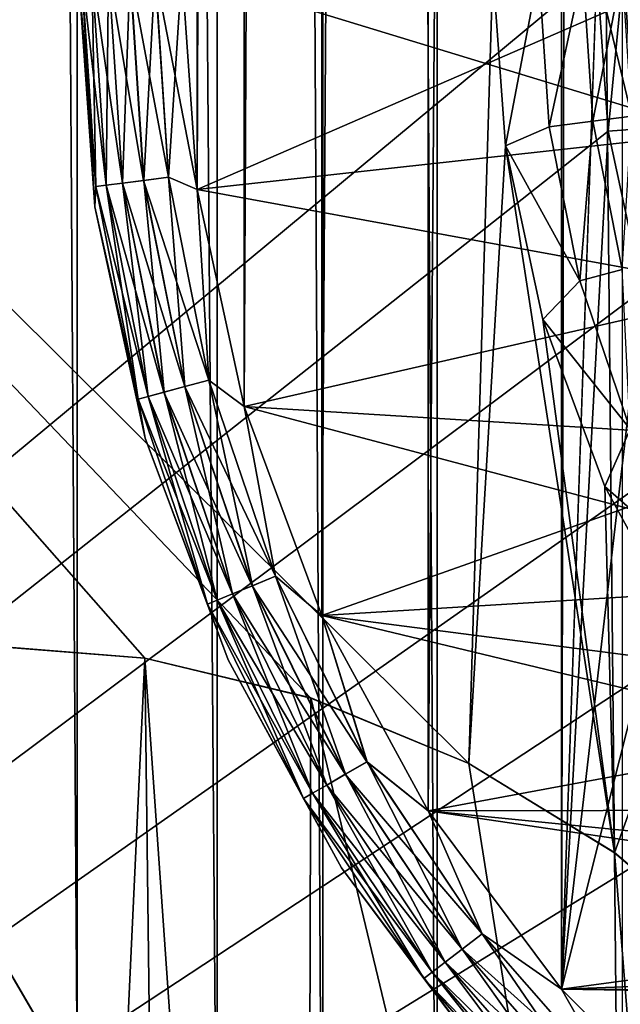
# Model space of a CAD drawing. Header units: metres. Extents: x -205 to 205, y -104 to 104.
# Tile 601 of 656: x -45.78 to -42.89, y -42.44 to -37.7. Entities that reach past the tile are written whole.
import ezdxf

# ---------------------------------------------------------------- set-up
doc = ezdxf.new("R2010")
doc.units = ezdxf.units.M
doc.layers.add('solid_01_2-CONSUMER_EHM_BOX_SW0001', color=7, linetype='CONTINUOUS')

msp = doc.modelspace()

# ---------------------------------------------------------------- linework, layer by layer
at = {"layer": 'solid_01_2-CONSUMER_EHM_BOX_SW0001'}
for points in [[(-200.010849, -74.958488), (-200.010773, 75.041512), (-0.010778, 75.04142)], [(-0.010849, -74.95858), (-200.010849, -74.958488), (-0.010778, 75.04142)], [(-42.877831, -45.470287, 63.099998), (-43.761448, 44.859444, 63.099998), (-42.869671, 45.533699, 63.099998)], [(-43.769485, -44.795872, 63.099998), (-44.312798, 44.35014, 63.099998), (-43.761448, 44.859444, 63.099998)], [(-42.877831, -45.470287, 63.099998), (-43.769485, -44.795872, 63.099998), (-43.761448, 44.859444, 63.099998)], [(-44.320744, -44.286469, 63.099998), (-44.822224, 43.798897, 63.099998), (-44.312798, 44.35014, 63.099998)], [(-43.769485, -44.795872, 63.099998), (-44.320744, -44.286469, 63.099998), (-44.312798, 44.35014, 63.099998)], [(-44.83007, -43.735138, 63.099998), (-45.49667, 42.907265, 63.099998), (-44.822224, 43.798897, 63.099998)], [(-44.320744, -44.286469, 63.099998), (-44.83007, -43.735138, 63.099998), (-44.822224, 43.798897, 63.099998)], [(-45.504356, -42.843384, 63.099998), (-46.061474, 41.943027, 63.099998), (-45.49667, 42.907265, 63.099998)], [(-44.83007, -43.735138, 63.099998), (-45.504356, -42.843384, 63.099998), (-45.49667, 42.907265, 63.099998)], [(-43.811649, -41.509972, 46), (-43.811607, 41.592854, 46), (-43.169292, 42.451569, 46)], [(-43.169331, -42.36869, 46), (-43.811649, -41.509972, 46), (-43.169292, 42.451569, 46)], [(-43.000031, 37.541439, 46), (-43.169331, -42.36869, 46), (-43.169292, 42.451569, 46)], [(-45.504356, -42.843384, 63.099998), (-46.068989, -41.879044, 63.099998), (-46.061474, 41.943027, 63.099998)], [(-44.325085, -40.568085, 46), (-44.325047, 40.650963, 46), (-43.811607, 41.592854, 46)], [(-43.811649, -41.509972, 46), (-44.325085, -40.568085, 46), (-43.811607, 41.592854, 46)], [(-44.699341, -39.561024, 46), (-44.699303, 39.643906, 46), (-44.325047, 40.650963, 46)], [(-44.325085, -40.568085, 46), (-44.699341, -39.561024, 46), (-44.325047, 40.650963, 46)], [(-44.925285, -38.514988, 46), (-44.925247, 38.59787, 46), (-44.699303, 39.643906, 46)], [(-44.699341, -39.561024, 46), (-44.925285, -38.514988, 46), (-44.699303, 39.643906, 46)], [(-44.925285, -38.514988, 46), (-45.000065, -37.458561, 46), (-44.925247, 38.59787, 46)], [(-43.000031, 37.541439, 46), (-43.000065, -37.458561, 46), (-43.169331, -42.36869, 46)], [(-43.000065, -37.458561, 75), (-63.601807, -24.424149, 75), (-63.60397, -54.56757, 75)], [(-43.616688, -41.280739, 13.5), (-43.500065, -37.458561, 13.5), (-52.535599, -32.412258, 13.5)], [(-44.378178, -40.966618, 13.5), (-43.616688, -41.280739, 13.5), (-52.535599, -32.412258, 13.5)], [(-45.178871, -40.773182, 13.5), (-44.378178, -40.966618, 13.5), (-52.535599, -32.412258, 13.5)], [(-46.000145, -40.709747, 13.5), (-45.178871, -40.773182, 13.5), (-52.535599, -32.412258, 13.5)], [(-42.945229, -38.233303, 75), (-43.000065, -37.458561, 75), (-63.60397, -54.56757, 75)], [(-45.483028, -37.458561, 47.62941), (-45.500065, -37.458561, 47.5), (-45.41864, -38.597076, 47.5)], [(-45.41864, -38.597076, 46.5), (-45.41864, -38.597076, 47.5), (-45.500065, -37.458561, 47.5)], [(-45.500065, -37.458561, 46.5), (-45.41864, -38.597076, 46.5), (-45.500065, -37.458561, 47.5)], [(-45.414867, -38.500561, 46.371098), (-45.41864, -38.597076, 46.5), (-45.500065, -37.458561, 46.5)], [(-45.414867, -38.500561, 46.371098), (-45.500065, -37.458561, 46.5), (-45.483166, -37.458561, 46.371098)], [(-45.500065, -37.458561, 55.5), (-45.483166, -37.458561, 55.371098), (-45.414867, -38.500561, 55.371098)], [(-45.41864, -38.597076, 55.5), (-45.500065, -37.458561, 55.5), (-45.414867, -38.500561, 55.371098)], [(-45.500065, -37.458561, 56.5), (-45.500065, -37.458561, 55.5), (-45.41864, -38.597076, 55.5)], [(-45.41864, -38.597076, 56.5), (-45.500065, -37.458561, 56.5), (-45.41864, -38.597076, 55.5)], [(-45.41864, -38.597076, 56.5), (-45.483028, -37.458561, 56.62941), (-45.500065, -37.458561, 56.5)], [(-45.483166, -37.458561, 46.371098), (-45.433277, -37.458561, 46.25034), (-45.365406, -38.494049, 46.25034)], [(-45.414867, -38.500561, 46.371098), (-45.483166, -37.458561, 46.371098), (-45.365406, -38.494049, 46.25034)], [(-45.483166, -37.458561, 55.371098), (-45.433277, -37.458561, 55.25034), (-45.365406, -38.494049, 55.25034)], [(-45.414867, -38.500561, 55.371098), (-45.483166, -37.458561, 55.371098), (-45.365406, -38.494049, 55.25034)], [(-45.414734, -38.500546, 47.62941), (-45.483028, -37.458561, 47.62941), (-45.41864, -38.597076, 47.5)], [(-45.433014, -37.458561, 47.750114), (-45.483028, -37.458561, 47.62941), (-45.414734, -38.500546, 47.62941)], [(-45.414734, -38.500546, 56.62941), (-45.433014, -37.458561, 56.750114), (-45.483028, -37.458561, 56.62941)], [(-45.414734, -38.500546, 56.62941), (-45.483028, -37.458561, 56.62941), (-45.41864, -38.597076, 56.5)], [(-45.433277, -37.458561, 46.25034), (-45.353806, -37.458561, 46.146633), (-45.286617, -38.483677, 46.146633)], [(-45.365406, -38.494049, 46.25034), (-45.433277, -37.458561, 46.25034), (-45.286617, -38.483677, 46.146633)], [(-45.433277, -37.458561, 55.25034), (-45.353806, -37.458561, 55.146633), (-45.286617, -38.483677, 55.146633)], [(-45.365406, -38.494049, 55.25034), (-45.433277, -37.458561, 55.25034), (-45.286617, -38.483677, 55.146633)], [(-45.365147, -38.494019, 47.750114), (-45.433014, -37.458561, 47.750114), (-45.414734, -38.500546, 47.62941)], [(-45.353436, -37.458561, 47.853737), (-45.433014, -37.458561, 47.750114), (-45.365147, -38.494019, 47.750114)], [(-45.365147, -38.494019, 56.750114), (-45.353436, -37.458561, 56.853737), (-45.433014, -37.458561, 56.750114)], [(-45.365147, -38.494019, 56.750114), (-45.433014, -37.458561, 56.750114), (-45.414734, -38.500546, 56.62941)], [(-45.286247, -38.483631, 47.853737), (-45.353436, -37.458561, 47.853737), (-45.365147, -38.494019, 47.750114)], [(-45.286247, -38.483631, 56.853737), (-45.353436, -37.458561, 56.853737), (-45.365147, -38.494019, 56.750114)], [(-45.353806, -37.458561, 46.146633), (-45.250179, -37.458561, 46.067051), (-45.183876, -38.470154, 46.067051)], [(-45.286617, -38.483677, 46.146633), (-45.353806, -37.458561, 46.146633), (-45.183876, -38.470154, 46.067051)], [(-45.353806, -37.458561, 55.146633), (-45.250179, -37.458561, 55.067051), (-45.183876, -38.470154, 55.067051)], [(-45.286617, -38.483677, 55.146633), (-45.353806, -37.458561, 55.146633), (-45.183876, -38.470154, 55.067051)], [(-45.249725, -37.458561, 47.933208), (-45.353436, -37.458561, 47.853737), (-45.286247, -38.483631, 47.853737)], [(-45.286247, -38.483631, 56.853737), (-45.249725, -37.458561, 56.933208), (-45.353436, -37.458561, 56.853737)], [(-45.183426, -38.470093, 47.933208), (-45.249725, -37.458561, 47.933208), (-45.286247, -38.483631, 47.853737)], [(-45.183426, -38.470093, 56.933208), (-45.249725, -37.458561, 56.933208), (-45.286247, -38.483631, 56.853737)], [(-45.250179, -37.458561, 46.067051), (-45.129475, -37.458561, 46.017036), (-45.064205, -38.454395, 46.017036)], [(-45.183876, -38.470154, 46.067051), (-45.250179, -37.458561, 46.067051), (-45.064205, -38.454395, 46.017036)], [(-45.250179, -37.458561, 55.067051), (-45.129475, -37.458561, 55.017036), (-45.064205, -38.454395, 55.017036)], [(-45.183876, -38.470154, 55.067051), (-45.250179, -37.458561, 55.067051), (-45.064205, -38.454395, 55.017036)], [(-45.128971, -37.458561, 47.983097), (-45.249725, -37.458561, 47.933208), (-45.183426, -38.470093, 47.933208)], [(-45.183426, -38.470093, 56.933208), (-45.128971, -37.458561, 56.983097), (-45.249725, -37.458561, 56.933208)], [(-45.063705, -38.45433, 47.983097), (-45.128971, -37.458561, 47.983097), (-45.183426, -38.470093, 47.933208)], [(-45.063705, -38.45433, 56.983097), (-45.128971, -37.458561, 56.983097), (-45.183426, -38.470093, 56.933208)], [(-45.129475, -37.458561, 55.017036), (-45.000065, -37.458561, 55), (-44.925285, -38.514988, 55)], [(-45.064205, -38.454395, 55.017036), (-45.129475, -37.458561, 55.017036), (-44.925285, -38.514988, 55)], [(-45.129475, -37.458561, 46.017036), (-45.000065, -37.458561, 46), (-44.925285, -38.514988, 46)], [(-45.064205, -38.454395, 46.017036), (-45.129475, -37.458561, 46.017036), (-44.925285, -38.514988, 46)], [(-45.063705, -38.45433, 47.983097), (-45.000065, -37.458561, 48), (-45.128971, -37.458561, 47.983097)], [(-45.063705, -38.45433, 56.983097), (-45.000065, -37.458561, 57), (-45.128971, -37.458561, 56.983097)], [(-45.063705, -38.45433, 47.983097), (-44.925285, -38.514988, 48), (-45.000065, -37.458561, 48)], [(-45.063705, -38.45433, 56.983097), (-44.925285, -38.514988, 57), (-45.000065, -37.458561, 57)], [(-45.000065, -37.458561, 48), (-44.925285, -38.514988, 48), (-42.500065, -37.458561, 48)], [(-42.500065, -37.458561, 57), (-45.000065, -37.458561, 57), (-44.925285, -38.514988, 57)], [(-42.438484, -38.240883, 55), (-44.925285, -38.514988, 55), (-45.000065, -37.458561, 55)], [(-42.500065, -37.458561, 55), (-42.438484, -38.240883, 55), (-45.000065, -37.458561, 55)], [(-44.925285, -38.514988, 48), (-42.438484, -38.240883, 48), (-42.500065, -37.458561, 48)], [(-42.438484, -38.240883, 57), (-42.500065, -37.458561, 57), (-44.925285, -38.514988, 57)], [(-43.616688, -41.280739, 13.5), (-43.440243, -38.303734, 13.5), (-43.500065, -37.458561, 13.5)], [(-43.278641, -37.458561, 13.524823), (-43.500065, -37.458561, 13.5), (-43.440243, -38.303734, 13.5)], [(-43.229202, -38.212814, 13.524823), (-43.278641, -37.458561, 13.524823), (-43.440243, -38.303734, 13.5)], [(-43.229202, -38.212814, 13.524823), (-43.06699, -37.458561, 13.598642), (-43.278641, -37.458561, 13.524823)], [(-43.019367, -38.185188, 13.598642), (-43.06699, -37.458561, 13.598642), (-43.229202, -38.212814, 13.524823)], [(-43.000065, -37.458561, 46), (-42.945229, -38.233303, 46), (-43.169331, -42.36869, 46)], [(-43.019367, -38.185188, 13.598642), (-42.877102, -37.458561, 13.717749), (-43.06699, -37.458561, 13.598642)], [(-42.8311, -38.160404, 13.717749), (-42.877102, -37.458561, 13.717749), (-43.019367, -38.185188, 13.598642)], [(-42.815994, -38.222874, 45.982964), (-42.945229, -38.233303, 46), (-43.000065, -37.458561, 46)], [(-42.815994, -38.222874, 45.982964), (-43.000065, -37.458561, 46), (-42.870659, -37.458561, 45.982964)], [(-42.871162, -37.458561, 75.016899), (-43.000065, -37.458561, 75), (-42.945229, -38.233303, 75)], [(-42.871162, -37.458561, 75.016899), (-42.945229, -38.233303, 75), (-42.816494, -38.222946, 75.016899)], [(-42.8311, -38.160404, 13.717749), (-43.019367, -38.185188, 13.598642), (-42.877304, -38.899387, 13.598642)], [(-43.019367, -38.185188, 13.598642), (-43.229202, -38.212814, 13.524823), (-43.081741, -38.954166, 13.524823)], [(-42.877304, -38.899387, 13.598642), (-43.019367, -38.185188, 13.598642), (-43.081741, -38.954166, 13.524823)], [(-42.77953, -39.000404, 75), (-42.945229, -38.233303, 75), (-63.60397, -54.56757, 75)], [(-44.925285, -38.514988, 48), (-42.255455, -39.0033, 48), (-42.438484, -38.240883, 48)], [(-42.255455, -39.0033, 57), (-42.438484, -38.240883, 57), (-44.925285, -38.514988, 57)], [(-42.438484, -38.240883, 55), (-42.255455, -39.0033, 55), (-44.925285, -38.514988, 55)], [(-43.081741, -38.954166, 13.524823), (-43.229202, -38.212814, 13.524823), (-43.440243, -38.303734, 13.5)], [(-42.945229, -38.233303, 46), (-42.77953, -39.000404, 46), (-43.169331, -42.36869, 46)], [(-42.815994, -38.222874, 45.982964), (-42.77953, -39.000404, 46), (-42.945229, -38.233303, 46)], [(-42.816494, -38.222946, 75.016899), (-42.945229, -38.233303, 75), (-42.77953, -39.000404, 75)], [(-43.616688, -41.280739, 13.5), (-42.914955, -41.712139, 13.5), (-43.440243, -38.303734, 13.5)], [(-42.914955, -41.712139, 13.5), (-43.25948, -39.140572, 13.5), (-43.440243, -38.303734, 13.5)], [(-43.081741, -38.954166, 13.524823), (-43.440243, -38.303734, 13.5), (-43.25948, -39.140572, 13.5)], [(-45.414867, -38.500561, 46.371098), (-45.365406, -38.494049, 46.25034), (-45.16296, -39.511826, 46.25034)], [(-45.414867, -38.500561, 55.371098), (-45.365406, -38.494049, 55.25034), (-45.16296, -39.511826, 55.25034)], [(-45.365147, -38.494019, 47.750114), (-45.414734, -38.500546, 47.62941), (-45.211018, -39.524704, 47.62941)], [(-45.365147, -38.494019, 56.750114), (-45.414734, -38.500546, 56.62941), (-45.211018, -39.524704, 56.62941)], [(-45.365406, -38.494049, 46.25034), (-45.286617, -38.483677, 46.146633), (-45.086197, -39.491257, 46.146633)], [(-45.365406, -38.494049, 55.25034), (-45.286617, -38.483677, 55.146633), (-45.086197, -39.491257, 55.146633)], [(-45.16296, -39.511826, 46.25034), (-45.365406, -38.494049, 46.25034), (-45.086197, -39.491257, 46.146633)], [(-45.16296, -39.511826, 55.25034), (-45.365406, -38.494049, 55.25034), (-45.086197, -39.491257, 55.146633)], [(-45.286247, -38.483631, 47.853737), (-45.365147, -38.494019, 47.750114), (-45.162704, -39.511757, 47.750114)], [(-45.286247, -38.483631, 56.853737), (-45.365147, -38.494019, 56.750114), (-45.162704, -39.511757, 56.750114)], [(-45.162704, -39.511757, 47.750114), (-45.365147, -38.494019, 47.750114), (-45.211018, -39.524704, 47.62941)], [(-45.162704, -39.511757, 56.750114), (-45.365147, -38.494019, 56.750114), (-45.211018, -39.524704, 56.62941)], [(-45.286617, -38.483677, 46.146633), (-45.183876, -38.470154, 46.067051), (-44.986103, -39.464436, 46.067051)], [(-45.286617, -38.483677, 55.146633), (-45.183876, -38.470154, 55.067051), (-44.986103, -39.464436, 55.067051)], [(-45.086197, -39.491257, 46.146633), (-45.286617, -38.483677, 46.146633), (-44.986103, -39.464436, 46.067051)], [(-45.086197, -39.491257, 55.146633), (-45.286617, -38.483677, 55.146633), (-44.986103, -39.464436, 55.067051)], [(-45.183426, -38.470093, 47.933208), (-45.286247, -38.483631, 47.853737), (-45.085838, -39.491161, 47.853737)], [(-45.183426, -38.470093, 56.933208), (-45.286247, -38.483631, 56.853737), (-45.085838, -39.491161, 56.853737)], [(-45.085838, -39.491161, 47.853737), (-45.286247, -38.483631, 47.853737), (-45.162704, -39.511757, 47.750114)], [(-45.085838, -39.491161, 56.853737), (-45.286247, -38.483631, 56.853737), (-45.162704, -39.511757, 56.750114)], [(-45.183876, -38.470154, 46.067051), (-45.064205, -38.454395, 46.017036), (-44.869511, -39.433197, 46.017036)], [(-45.183876, -38.470154, 55.067051), (-45.064205, -38.454395, 55.017036), (-44.869511, -39.433197, 55.017036)], [(-44.986103, -39.464436, 46.067051), (-45.183876, -38.470154, 46.067051), (-44.869511, -39.433197, 46.017036)], [(-44.986103, -39.464436, 55.067051), (-45.183876, -38.470154, 55.067051), (-44.869511, -39.433197, 55.017036)], [(-45.063705, -38.45433, 47.983097), (-45.183426, -38.470093, 47.933208), (-44.985664, -39.464317, 47.933208)], [(-45.063705, -38.45433, 56.983097), (-45.183426, -38.470093, 56.933208), (-44.985664, -39.464317, 56.933208)], [(-44.985664, -39.464317, 47.933208), (-45.183426, -38.470093, 47.933208), (-45.085838, -39.491161, 47.853737)], [(-44.985664, -39.464317, 56.933208), (-45.183426, -38.470093, 56.933208), (-45.085838, -39.491161, 56.853737)], [(-44.869511, -39.433197, 55.017036), (-45.064205, -38.454395, 55.017036), (-44.925285, -38.514988, 55)], [(-44.869511, -39.433197, 46.017036), (-45.064205, -38.454395, 46.017036), (-44.925285, -38.514988, 46)], [(-44.869022, -39.433064, 47.983097), (-44.925285, -38.514988, 48), (-45.063705, -38.45433, 47.983097)], [(-44.869022, -39.433064, 56.983097), (-44.925285, -38.514988, 57), (-45.063705, -38.45433, 56.983097)], [(-44.869022, -39.433064, 47.983097), (-45.063705, -38.45433, 47.983097), (-44.985664, -39.464317, 47.933208)], [(-44.869022, -39.433064, 56.983097), (-45.063705, -38.45433, 56.983097), (-44.985664, -39.464317, 56.933208)], [(-45.211018, -39.524704, 47.62941), (-45.414734, -38.500546, 47.62941), (-45.41864, -38.597076, 47.5)], [(-45.211018, -39.524704, 56.62941), (-45.414734, -38.500546, 56.62941), (-45.41864, -38.597076, 56.5)], [(-45.211147, -39.524738, 46.371098), (-45.41864, -38.597076, 46.5), (-45.414867, -38.500561, 46.371098)], [(-45.41864, -38.597076, 55.5), (-45.414867, -38.500561, 55.371098), (-45.211147, -39.524738, 55.371098)], [(-45.211147, -39.524738, 46.371098), (-45.414867, -38.500561, 46.371098), (-45.16296, -39.511826, 46.25034)], [(-45.211147, -39.524738, 55.371098), (-45.414867, -38.500561, 55.371098), (-45.16296, -39.511826, 55.25034)], [(-44.925285, -38.514988, 48), (-44.699341, -39.561024, 48), (-42.255455, -39.0033, 48)], [(-44.869022, -39.433064, 47.983097), (-44.699341, -39.561024, 48), (-44.925285, -38.514988, 48)], [(-42.255455, -39.0033, 57), (-44.925285, -38.514988, 57), (-44.699341, -39.561024, 57)], [(-44.869022, -39.433064, 56.983097), (-44.699341, -39.561024, 57), (-44.925285, -38.514988, 57)], [(-42.255455, -39.0033, 55), (-44.699341, -39.561024, 55), (-44.925285, -38.514988, 55)], [(-44.869511, -39.433197, 55.017036), (-44.925285, -38.514988, 55), (-44.699341, -39.561024, 55)], [(-44.869511, -39.433197, 46.017036), (-44.925285, -38.514988, 46), (-44.699341, -39.561024, 46)], [(-45.211018, -39.524704, 47.62941), (-45.41864, -38.597076, 47.5), (-45.17601, -39.712421, 47.5)], [(-45.17601, -39.712421, 46.5), (-45.17601, -39.712421, 47.5), (-45.41864, -38.597076, 47.5)], [(-45.41864, -38.597076, 46.5), (-45.17601, -39.712421, 46.5), (-45.41864, -38.597076, 47.5)], [(-45.211147, -39.524738, 46.371098), (-45.17601, -39.712421, 46.5), (-45.41864, -38.597076, 46.5)], [(-45.17601, -39.712421, 55.5), (-45.41864, -38.597076, 55.5), (-45.211147, -39.524738, 55.371098)], [(-45.41864, -38.597076, 56.5), (-45.41864, -38.597076, 55.5), (-45.17601, -39.712421, 55.5)], [(-45.41864, -38.597076, 56.5), (-45.17601, -39.712421, 55.5), (-45.17601, -39.712421, 56.5)], [(-45.211018, -39.524704, 56.62941), (-45.41864, -38.597076, 56.5), (-45.17601, -39.712421, 56.5)], [(-42.877304, -38.899387, 13.598642), (-43.081741, -38.954166, 13.524823), (-42.838772, -39.669926, 13.524823)], [(-42.838772, -39.669926, 13.524823), (-43.081741, -38.954166, 13.524823), (-43.25948, -39.140572, 13.5)], [(-42.505062, -39.738918, 75), (-42.77953, -39.000404, 75), (-63.60397, -54.56757, 75)], [(-44.699341, -39.561024, 48), (-41.954979, -39.72876, 48), (-42.255455, -39.0033, 48)], [(-41.954979, -39.72876, 57), (-42.255455, -39.0033, 57), (-44.699341, -39.561024, 57)], [(-42.255455, -39.0033, 55), (-41.954979, -39.72876, 55), (-44.699341, -39.561024, 55)], [(-42.77953, -39.000404, 46), (-42.505062, -39.738918, 46), (-43.169331, -42.36869, 46)], [(-42.914955, -41.712139, 13.5), (-42.96006, -39.946224, 13.5), (-43.25948, -39.140572, 13.5)], [(-42.838772, -39.669926, 13.524823), (-43.25948, -39.140572, 13.5), (-42.96006, -39.946224, 13.5)], [(-44.986103, -39.464436, 46.067051), (-44.869511, -39.433197, 46.017036), (-44.548725, -40.378208, 46.017036)], [(-44.986103, -39.464436, 55.067051), (-44.869511, -39.433197, 55.017036), (-44.548725, -40.378208, 55.017036)], [(-44.869022, -39.433064, 47.983097), (-44.985664, -39.464317, 47.933208), (-44.659821, -40.424225, 47.933208)], [(-44.869022, -39.433064, 56.983097), (-44.985664, -39.464317, 56.933208), (-44.659821, -40.424225, 56.933208)], [(-44.548725, -40.378208, 55.017036), (-44.869511, -39.433197, 55.017036), (-44.699341, -39.561024, 55)], [(-44.548725, -40.378208, 46.017036), (-44.869511, -39.433197, 46.017036), (-44.699341, -39.561024, 46)], [(-44.548256, -40.378014, 47.983097), (-44.699341, -39.561024, 48), (-44.869022, -39.433064, 47.983097)], [(-44.548256, -40.378014, 56.983097), (-44.699341, -39.561024, 57), (-44.869022, -39.433064, 56.983097)], [(-44.548256, -40.378014, 47.983097), (-44.869022, -39.433064, 47.983097), (-44.659821, -40.424225, 47.933208)], [(-44.548256, -40.378014, 56.983097), (-44.869022, -39.433064, 56.983097), (-44.659821, -40.424225, 56.933208)], [(-45.16296, -39.511826, 46.25034), (-45.086197, -39.491257, 46.146633), (-44.755978, -40.464054, 46.146633)], [(-45.16296, -39.511826, 55.25034), (-45.086197, -39.491257, 55.146633), (-44.755978, -40.464054, 55.146633)], [(-45.085838, -39.491161, 47.853737), (-45.162704, -39.511757, 47.750114), (-44.829155, -40.494366, 47.750114)], [(-45.085838, -39.491161, 56.853737), (-45.162704, -39.511757, 56.750114), (-44.829155, -40.494366, 56.750114)], [(-45.086197, -39.491257, 46.146633), (-44.986103, -39.464436, 46.067051), (-44.66024, -40.4244, 46.067051)], [(-45.086197, -39.491257, 55.146633), (-44.986103, -39.464436, 55.067051), (-44.66024, -40.4244, 55.067051)], [(-44.755978, -40.464054, 46.146633), (-45.086197, -39.491257, 46.146633), (-44.66024, -40.4244, 46.067051)], [(-44.755978, -40.464054, 55.146633), (-45.086197, -39.491257, 55.146633), (-44.66024, -40.4244, 55.067051)], [(-44.985664, -39.464317, 47.933208), (-45.085838, -39.491161, 47.853737), (-44.755634, -40.463913, 47.853737)], [(-44.985664, -39.464317, 56.933208), (-45.085838, -39.491161, 56.853737), (-44.755634, -40.463913, 56.853737)], [(-44.755634, -40.463913, 47.853737), (-45.085838, -39.491161, 47.853737), (-44.829155, -40.494366, 47.750114)], [(-44.755634, -40.463913, 56.853737), (-45.085838, -39.491161, 56.853737), (-44.829155, -40.494366, 56.750114)], [(-44.66024, -40.4244, 46.067051), (-44.986103, -39.464436, 46.067051), (-44.548725, -40.378208, 46.017036)], [(-44.66024, -40.4244, 55.067051), (-44.986103, -39.464436, 55.067051), (-44.548725, -40.378208, 55.017036)], [(-44.659821, -40.424225, 47.933208), (-44.985664, -39.464317, 47.933208), (-44.755634, -40.463913, 47.853737)], [(-44.659821, -40.424225, 56.933208), (-44.985664, -39.464317, 56.933208), (-44.755634, -40.463913, 56.853737)], [(-45.211147, -39.524738, 46.371098), (-45.16296, -39.511826, 46.25034), (-44.829399, -40.494469, 46.25034)], [(-45.211147, -39.524738, 55.371098), (-45.16296, -39.511826, 55.25034), (-44.829399, -40.494469, 55.25034)], [(-44.875488, -40.513557, 46.371098), (-45.17601, -39.712421, 46.5), (-45.211147, -39.524738, 46.371098)], [(-44.875488, -40.513557, 46.371098), (-45.211147, -39.524738, 46.371098), (-44.829399, -40.494469, 46.25034)], [(-44.875488, -40.513557, 55.371098), (-45.211147, -39.524738, 55.371098), (-44.829399, -40.494469, 55.25034)], [(-45.17601, -39.712421, 55.5), (-45.211147, -39.524738, 55.371098), (-44.875488, -40.513557, 55.371098)], [(-45.162704, -39.511757, 47.750114), (-45.211018, -39.524704, 47.62941), (-44.875362, -40.513508, 47.62941)], [(-45.162704, -39.511757, 56.750114), (-45.211018, -39.524704, 56.62941), (-44.875362, -40.513508, 56.62941)], [(-44.875362, -40.513508, 47.62941), (-45.211018, -39.524704, 47.62941), (-45.17601, -39.712421, 47.5)], [(-44.875362, -40.513508, 56.62941), (-45.211018, -39.524704, 56.62941), (-45.17601, -39.712421, 56.5)], [(-44.829399, -40.494469, 46.25034), (-45.16296, -39.511826, 46.25034), (-44.755978, -40.464054, 46.146633)], [(-44.829399, -40.494469, 55.25034), (-45.16296, -39.511826, 55.25034), (-44.755978, -40.464054, 55.146633)], [(-44.829155, -40.494366, 47.750114), (-45.162704, -39.511757, 47.750114), (-44.875362, -40.513508, 47.62941)], [(-44.829155, -40.494366, 56.750114), (-45.162704, -39.511757, 56.750114), (-44.875362, -40.513508, 56.62941)], [(-44.699341, -39.561024, 48), (-44.325085, -40.568085, 48), (-41.954979, -39.72876, 48)], [(-44.548256, -40.378014, 47.983097), (-44.325085, -40.568085, 48), (-44.699341, -39.561024, 48)], [(-41.954979, -39.72876, 57), (-44.699341, -39.561024, 57), (-44.325085, -40.568085, 57)], [(-44.548256, -40.378014, 56.983097), (-44.325085, -40.568085, 57), (-44.699341, -39.561024, 57)], [(-41.545261, -40.39732, 55), (-44.325085, -40.568085, 55), (-44.699341, -39.561024, 55)], [(-44.548725, -40.378208, 55.017036), (-44.699341, -39.561024, 55), (-44.325085, -40.568085, 55)], [(-41.954979, -39.72876, 55), (-41.545261, -40.39732, 55), (-44.699341, -39.561024, 55)], [(-44.548725, -40.378208, 46.017036), (-44.699341, -39.561024, 46), (-44.325085, -40.568085, 46)], [(-42.504459, -40.347847, 13.524823), (-42.838772, -39.669926, 13.524823), (-42.96006, -39.946224, 13.5)], [(-44.875362, -40.513508, 47.62941), (-45.17601, -39.712421, 47.5), (-44.777122, -40.781879, 47.5)], [(-44.777122, -40.781879, 46.5), (-44.777122, -40.781879, 47.5), (-45.17601, -39.712421, 47.5)], [(-45.17601, -39.712421, 46.5), (-44.777122, -40.781879, 46.5), (-45.17601, -39.712421, 47.5)], [(-44.875488, -40.513557, 46.371098), (-44.777122, -40.781879, 46.5), (-45.17601, -39.712421, 46.5)], [(-44.777122, -40.781879, 55.5), (-45.17601, -39.712421, 55.5), (-44.875488, -40.513557, 55.371098)], [(-45.17601, -39.712421, 56.5), (-45.17601, -39.712421, 55.5), (-44.777122, -40.781879, 55.5)], [(-45.17601, -39.712421, 56.5), (-44.777122, -40.781879, 55.5), (-44.777122, -40.781879, 56.5)], [(-44.875362, -40.513508, 56.62941), (-45.17601, -39.712421, 56.5), (-44.777122, -40.781879, 56.5)], [(-44.325085, -40.568085, 48), (-41.545261, -40.39732, 48), (-41.954979, -39.72876, 48)], [(-41.545261, -40.39732, 57), (-41.954979, -39.72876, 57), (-44.325085, -40.568085, 57)], [(-42.128551, -40.429611, 75), (-42.505062, -39.738918, 75), (-63.60397, -54.56757, 75)], [(-42.505062, -39.738918, 46), (-42.410198, -43.127823, 46), (-43.169331, -42.36869, 46)], [(-42.914955, -41.712139, 13.5), (-42.549324, -40.699707, 13.5), (-42.96006, -39.946224, 13.5)], [(-42.504459, -40.347847, 13.524823), (-42.96006, -39.946224, 13.5), (-42.549324, -40.699707, 13.5)], [(-44.66024, -40.4244, 46.067051), (-44.548725, -40.378208, 46.017036), (-44.10733, -41.273266, 46.017036)], [(-44.66024, -40.4244, 55.067051), (-44.548725, -40.378208, 55.017036), (-44.10733, -41.273266, 55.017036)], [(-44.548256, -40.378014, 47.983097), (-44.659821, -40.424225, 47.933208), (-44.211472, -41.333389, 47.933208)], [(-44.548256, -40.378014, 56.983097), (-44.659821, -40.424225, 56.933208), (-44.211472, -41.333389, 56.933208)], [(-44.10733, -41.273266, 55.017036), (-44.548725, -40.378208, 55.017036), (-44.325085, -40.568085, 55)], [(-44.10733, -41.273266, 46.017036), (-44.548725, -40.378208, 46.017036), (-44.325085, -40.568085, 46)], [(-44.106892, -41.27301, 47.983097), (-44.325085, -40.568085, 48), (-44.548256, -40.378014, 47.983097)], [(-44.106892, -41.27301, 56.983097), (-44.325085, -40.568085, 57), (-44.548256, -40.378014, 56.983097)], [(-44.106892, -41.27301, 47.983097), (-44.548256, -40.378014, 47.983097), (-44.211472, -41.333389, 47.933208)], [(-44.106892, -41.27301, 56.983097), (-44.548256, -40.378014, 56.983097), (-44.211472, -41.333389, 56.933208)], [(-41.657528, -41.059326, 75), (-42.128551, -40.429611, 75), (-63.60397, -54.56757, 75)], [(-44.755978, -40.464054, 46.146633), (-44.66024, -40.4244, 46.067051), (-44.211864, -41.333618, 46.067051)], [(-44.755978, -40.464054, 55.146633), (-44.66024, -40.4244, 55.067051), (-44.211864, -41.333618, 55.067051)], [(-44.659821, -40.424225, 47.933208), (-44.755634, -40.463913, 47.853737), (-44.301285, -41.385242, 47.853737)], [(-44.659821, -40.424225, 56.933208), (-44.755634, -40.463913, 56.853737), (-44.301285, -41.385242, 56.853737)], [(-44.211864, -41.333618, 46.067051), (-44.66024, -40.4244, 46.067051), (-44.10733, -41.273266, 46.017036)], [(-44.211864, -41.333618, 55.067051), (-44.66024, -40.4244, 55.067051), (-44.10733, -41.273266, 55.017036)], [(-44.211472, -41.333389, 47.933208), (-44.659821, -40.424225, 47.933208), (-44.301285, -41.385242, 47.853737)], [(-44.211472, -41.333389, 56.933208), (-44.659821, -40.424225, 56.933208), (-44.301285, -41.385242, 56.853737)], [(-44.325085, -40.568085, 48), (-41.03561, -40.994102, 48), (-41.545261, -40.39732, 48)], [(-41.03561, -40.994102, 57), (-41.545261, -40.39732, 57), (-44.325085, -40.568085, 57)], [(-41.545261, -40.39732, 55), (-41.035606, -40.994102, 55), (-44.325085, -40.568085, 55)], [(-44.829399, -40.494469, 46.25034), (-44.755978, -40.464054, 46.146633), (-44.301605, -41.385429, 46.146633)], [(-44.829399, -40.494469, 55.25034), (-44.755978, -40.464054, 55.146633), (-44.301605, -41.385429, 55.146633)], [(-44.755634, -40.463913, 47.853737), (-44.829155, -40.494366, 47.750114), (-44.370201, -41.425034, 47.750114)], [(-44.755634, -40.463913, 56.853737), (-44.829155, -40.494366, 56.750114), (-44.370201, -41.425034, 56.750114)], [(-44.301605, -41.385429, 46.146633), (-44.755978, -40.464054, 46.146633), (-44.211864, -41.333618, 46.067051)], [(-44.301605, -41.385429, 55.146633), (-44.755978, -40.464054, 55.146633), (-44.211864, -41.333618, 55.067051)], [(-44.301285, -41.385242, 47.853737), (-44.755634, -40.463913, 47.853737), (-44.370201, -41.425034, 47.750114)], [(-44.301285, -41.385242, 56.853737), (-44.755634, -40.463913, 56.853737), (-44.370201, -41.425034, 56.750114)], [(-44.875488, -40.513557, 46.371098), (-44.829399, -40.494469, 46.25034), (-44.37043, -41.425163, 46.25034)], [(-44.875488, -40.513557, 55.371098), (-44.829399, -40.494469, 55.25034), (-44.37043, -41.425163, 55.25034)], [(-44.413635, -41.450108, 46.371098), (-44.777122, -40.781879, 46.5), (-44.875488, -40.513557, 46.371098)], [(-44.413635, -41.450108, 46.371098), (-44.875488, -40.513557, 46.371098), (-44.37043, -41.425163, 46.25034)], [(-44.413635, -41.450108, 55.371098), (-44.875488, -40.513557, 55.371098), (-44.37043, -41.425163, 55.25034)], [(-44.777122, -40.781879, 55.5), (-44.875488, -40.513557, 55.371098), (-44.413635, -41.450108, 55.371098)], [(-44.829155, -40.494366, 47.750114), (-44.875362, -40.513508, 47.62941), (-44.413517, -41.450043, 47.62941)], [(-44.829155, -40.494366, 56.750114), (-44.875362, -40.513508, 56.62941), (-44.413517, -41.450043, 56.62941)], [(-44.413517, -41.450043, 47.62941), (-44.875362, -40.513508, 47.62941), (-44.777122, -40.781879, 47.5)], [(-44.413517, -41.450043, 56.62941), (-44.875362, -40.513508, 56.62941), (-44.777122, -40.781879, 56.5)], [(-44.37043, -41.425163, 46.25034), (-44.829399, -40.494469, 46.25034), (-44.301605, -41.385429, 46.146633)], [(-44.37043, -41.425163, 55.25034), (-44.829399, -40.494469, 55.25034), (-44.301605, -41.385429, 55.146633)], [(-44.370201, -41.425034, 47.750114), (-44.829155, -40.494366, 47.750114), (-44.413517, -41.450043, 47.62941)], [(-44.370201, -41.425034, 56.750114), (-44.829155, -40.494366, 56.750114), (-44.413517, -41.450043, 56.62941)], [(-44.325085, -40.568085, 48), (-43.811649, -41.509972, 48), (-41.03561, -40.994102, 48)], [(-44.106892, -41.27301, 47.983097), (-43.811649, -41.509972, 48), (-44.325085, -40.568085, 48)], [(-41.03561, -40.994102, 57), (-44.325085, -40.568085, 57), (-43.811649, -41.509972, 57)], [(-44.106892, -41.27301, 56.983097), (-43.811649, -41.509972, 57), (-44.325085, -40.568085, 57)], [(-40.438828, -41.503754, 55), (-43.811649, -41.509972, 55), (-44.325085, -40.568085, 55)], [(-44.10733, -41.273266, 55.017036), (-44.325085, -40.568085, 55), (-43.811649, -41.509972, 55)], [(-41.035606, -40.994102, 55), (-40.438828, -41.503754, 55), (-44.325085, -40.568085, 55)], [(-44.10733, -41.273266, 46.017036), (-44.325085, -40.568085, 46), (-43.811649, -41.509972, 46)], [(-46.000111, -40.708561, 3.5), (-46.498997, -53.072903, 3.5), (-45.737892, -52.757637, 3.5)], [(-46.000111, -40.708561, 3.5), (-45.178871, -40.773182, 13.5), (-46.000145, -40.709747, 13.5)], [(-46.000111, -40.708561, 3.5), (-45.178806, -40.773197, 3.5), (-45.178871, -40.773182, 13.5)], [(-46.000111, -40.708561, 3.5), (-45.737892, -52.757637, 3.5), (-45.178806, -40.773197, 3.5)], [(-42.914955, -41.712139, 13.5), (-42.287804, -42.246204, 13.5), (-42.549324, -40.699707, 13.5)], [(-45.178806, -40.773197, 3.5), (-45.737892, -52.757637, 3.5), (-45.035488, -52.327194, 3.5)], [(-45.178806, -40.773197, 3.5), (-44.378178, -40.966618, 13.5), (-45.178871, -40.773182, 13.5)], [(-45.178806, -40.773197, 3.5), (-44.377731, -40.965515, 3.5), (-44.378178, -40.966618, 13.5)], [(-45.178806, -40.773197, 3.5), (-45.035488, -52.327194, 3.5), (-44.409084, -51.792191, 3.5)], [(-45.178806, -40.773197, 3.5), (-44.409084, -51.792191, 3.5), (-44.377731, -40.965515, 3.5)], [(-44.413517, -41.450043, 47.62941), (-44.777122, -40.781879, 47.5), (-44.230099, -41.783688, 47.5)], [(-44.230099, -41.783688, 46.5), (-44.230099, -41.783688, 47.5), (-44.777122, -40.781879, 47.5)], [(-44.777122, -40.781879, 46.5), (-44.230099, -41.783688, 46.5), (-44.777122, -40.781879, 47.5)], [(-44.413635, -41.450108, 46.371098), (-44.230099, -41.783688, 46.5), (-44.777122, -40.781879, 46.5)], [(-44.230099, -41.783688, 55.5), (-44.777122, -40.781879, 55.5), (-44.413635, -41.450108, 55.371098)], [(-44.777122, -40.781879, 56.5), (-44.777122, -40.781879, 55.5), (-44.230099, -41.783688, 55.5)], [(-44.777122, -40.781879, 56.5), (-44.230099, -41.783688, 55.5), (-44.230099, -41.783688, 56.5)], [(-44.413517, -41.450043, 56.62941), (-44.777122, -40.781879, 56.5), (-44.230099, -41.783688, 56.5)], [(-44.377731, -40.965515, 3.5), (-44.409084, -51.792191, 3.5), (-42.287762, -49.670872, 3.5)], [(-44.377731, -40.965515, 3.5), (-43.616688, -41.280739, 13.5), (-44.378178, -40.966618, 13.5)], [(-44.377731, -40.965515, 3.5), (-43.616615, -41.280781, 3.5), (-43.616688, -41.280739, 13.5)], [(-44.377731, -40.965515, 3.5), (-42.287762, -49.670872, 3.5), (-43.616615, -41.280781, 3.5)], [(-43.811649, -41.509972, 48), (-40.438828, -41.503754, 48), (-41.03561, -40.994102, 48)], [(-40.438828, -41.503754, 57), (-41.03561, -40.994102, 57), (-43.811649, -41.509972, 57)], [(-41.100834, -41.616024, 75), (-41.657528, -41.059326, 75), (-63.60397, -54.56757, 75)], [(-44.211864, -41.333618, 46.067051), (-44.10733, -41.273266, 46.017036), (-43.552887, -42.10305, 46.017036)], [(-44.211864, -41.333618, 55.067051), (-44.10733, -41.273266, 55.017036), (-43.552887, -42.10305, 55.017036)], [(-44.106892, -41.27301, 47.983097), (-44.211472, -41.333389, 47.933208), (-43.648289, -42.176254, 47.933208)], [(-44.106892, -41.27301, 56.983097), (-44.211472, -41.333389, 56.933208), (-43.648289, -42.176254, 56.933208)], [(-43.552887, -42.10305, 55.017036), (-44.10733, -41.273266, 55.017036), (-43.811649, -41.509972, 55)], [(-43.552887, -42.10305, 46.017036), (-44.10733, -41.273266, 46.017036), (-43.811649, -41.509972, 46)], [(-43.552486, -42.102741, 47.983097), (-43.811649, -41.509972, 48), (-44.106892, -41.27301, 47.983097)], [(-43.552486, -42.102741, 56.983097), (-43.811649, -41.509972, 57), (-44.106892, -41.27301, 56.983097)], [(-43.552486, -42.102741, 47.983097), (-44.106892, -41.27301, 47.983097), (-43.648289, -42.176254, 47.933208)], [(-43.552486, -42.102741, 56.983097), (-44.106892, -41.27301, 56.983097), (-43.648289, -42.176254, 56.933208)], [(-43.616615, -41.280781, 3.5), (-42.914955, -41.712139, 13.5), (-43.616688, -41.280739, 13.5)], [(-43.616615, -41.280781, 3.5), (-42.914196, -41.711224, 3.5), (-42.914955, -41.712139, 13.5)], [(-43.616615, -41.280781, 3.5), (-42.287762, -49.670872, 3.5), (-42.914196, -41.711224, 3.5)], [(-44.301605, -41.385429, 46.146633), (-44.211864, -41.333618, 46.067051), (-43.648647, -42.176529, 46.067051)], [(-44.301605, -41.385429, 55.146633), (-44.211864, -41.333618, 55.067051), (-43.648647, -42.176529, 55.067051)], [(-44.211472, -41.333389, 47.933208), (-44.301285, -41.385242, 47.853737), (-43.730564, -42.239388, 47.853737)], [(-44.211472, -41.333389, 56.933208), (-44.301285, -41.385242, 56.853737), (-43.730564, -42.239388, 56.853737)], [(-43.648647, -42.176529, 46.067051), (-44.211864, -41.333618, 46.067051), (-43.552887, -42.10305, 46.017036)], [(-43.648647, -42.176529, 55.067051), (-44.211864, -41.333618, 55.067051), (-43.552887, -42.10305, 55.017036)], [(-43.648289, -42.176254, 47.933208), (-44.211472, -41.333389, 47.933208), (-43.730564, -42.239388, 47.853737)], [(-43.648289, -42.176254, 56.933208), (-44.211472, -41.333389, 56.933208), (-43.730564, -42.239388, 56.853737)], [(-44.37043, -41.425163, 46.25034), (-44.301605, -41.385429, 46.146633), (-43.730858, -42.239613, 46.146633)], [(-44.37043, -41.425163, 55.25034), (-44.301605, -41.385429, 55.146633), (-43.730858, -42.239613, 55.146633)], [(-44.301285, -41.385242, 47.853737), (-44.370201, -41.425034, 47.750114), (-43.793697, -42.287834, 47.750114)], [(-44.301285, -41.385242, 56.853737), (-44.370201, -41.425034, 56.750114), (-43.793697, -42.287834, 56.750114)], [(-43.730858, -42.239613, 46.146633), (-44.301605, -41.385429, 46.146633), (-43.648647, -42.176529, 46.067051)], [(-43.730858, -42.239613, 55.146633), (-44.301605, -41.385429, 55.146633), (-43.648647, -42.176529, 55.067051)], [(-43.730564, -42.239388, 47.853737), (-44.301285, -41.385242, 47.853737), (-43.793697, -42.287834, 47.750114)], [(-43.730564, -42.239388, 56.853737), (-44.301285, -41.385242, 56.853737), (-43.793697, -42.287834, 56.750114)], [(-44.413635, -41.450108, 46.371098), (-44.37043, -41.425163, 46.25034), (-43.793907, -42.287991, 46.25034)], [(-44.413635, -41.450108, 55.371098), (-44.37043, -41.425163, 55.25034), (-43.793907, -42.287991, 55.25034)], [(-44.370201, -41.425034, 47.750114), (-44.413517, -41.450043, 47.62941), (-43.833378, -42.318279, 47.62941)], [(-44.370201, -41.425034, 56.750114), (-44.413517, -41.450043, 56.62941), (-43.833378, -42.318279, 56.62941)], [(-43.793907, -42.287991, 46.25034), (-44.37043, -41.425163, 46.25034), (-43.730858, -42.239613, 46.146633)], [(-43.793907, -42.287991, 55.25034), (-44.37043, -41.425163, 55.25034), (-43.730858, -42.239613, 55.146633)], [(-43.793697, -42.287834, 47.750114), (-44.370201, -41.425034, 47.750114), (-43.833378, -42.318279, 47.62941)], [(-43.793697, -42.287834, 56.750114), (-44.370201, -41.425034, 56.750114), (-43.833378, -42.318279, 56.62941)], [(-43.833485, -42.318363, 46.371098), (-44.230099, -41.783688, 46.5), (-44.413635, -41.450108, 46.371098)], [(-43.833485, -42.318363, 46.371098), (-44.413635, -41.450108, 46.371098), (-43.793907, -42.287991, 46.25034)], [(-43.833485, -42.318363, 55.371098), (-44.413635, -41.450108, 55.371098), (-43.793907, -42.287991, 55.25034)], [(-44.230099, -41.783688, 55.5), (-44.413635, -41.450108, 55.371098), (-43.833485, -42.318363, 55.371098)], [(-43.833378, -42.318279, 47.62941), (-44.413517, -41.450043, 47.62941), (-44.230099, -41.783688, 47.5)], [(-43.833378, -42.318279, 56.62941), (-44.413517, -41.450043, 56.62941), (-44.230099, -41.783688, 56.5)], [(-43.811649, -41.509972, 48), (-39.770267, -41.913471, 48), (-40.438828, -41.503754, 48)], [(-39.770267, -41.913471, 57), (-40.438828, -41.503754, 57), (-43.811649, -41.509972, 57)], [(-40.438828, -41.503754, 55), (-39.770267, -41.913471, 55), (-43.811649, -41.509972, 55)], [(-43.811649, -41.509972, 48), (-43.169331, -42.36869, 48), (-39.770267, -41.913471, 48)], [(-43.552486, -42.102741, 47.983097), (-43.169331, -42.36869, 48), (-43.811649, -41.509972, 48)], [(-39.770267, -41.913471, 57), (-43.811649, -41.509972, 57), (-43.169331, -42.36869, 57)], [(-43.552486, -42.102741, 56.983097), (-43.169331, -42.36869, 57), (-43.811649, -41.509972, 57)], [(-39.044807, -42.213951, 55), (-43.169331, -42.36869, 55), (-43.811649, -41.509972, 55)], [(-43.552887, -42.10305, 55.017036), (-43.811649, -41.509972, 55), (-43.169331, -42.36869, 55)], [(-39.770267, -41.913471, 55), (-39.044807, -42.213951, 55), (-43.811649, -41.509972, 55)], [(-43.552887, -42.10305, 46.017036), (-43.811649, -41.509972, 46), (-43.169331, -42.36869, 46)], [(-40.471119, -42.087048, 75), (-41.100834, -41.616024, 75), (-63.60397, -54.56757, 75)], [(-42.914196, -41.711224, 3.5), (-42.287804, -42.246204, 13.5), (-42.914955, -41.712139, 13.5)], [(-42.914196, -41.711224, 3.5), (-42.287773, -42.246235, 3.5), (-42.287804, -42.246204, 13.5)], [(-42.914196, -41.711224, 3.5), (-42.287762, -49.670872, 3.5), (-42.287773, -42.246235, 3.5)], [(-43.833378, -42.318279, 47.62941), (-44.230099, -41.783688, 47.5), (-43.546066, -42.697445, 47.5)], [(-43.546066, -42.697445, 46.5), (-43.546066, -42.697445, 47.5), (-44.230099, -41.783688, 47.5)], [(-44.230099, -41.783688, 46.5), (-43.546066, -42.697445, 46.5), (-44.230099, -41.783688, 47.5)], [(-43.833485, -42.318363, 46.371098), (-43.546066, -42.697445, 46.5), (-44.230099, -41.783688, 46.5)], [(-43.546066, -42.697445, 55.5), (-44.230099, -41.783688, 55.5), (-43.833485, -42.318363, 55.371098)], [(-44.230099, -41.783688, 56.5), (-44.230099, -41.783688, 55.5), (-43.546066, -42.697445, 55.5)], [(-44.230099, -41.783688, 56.5), (-43.546066, -42.697445, 55.5), (-43.546066, -42.697445, 56.5)], [(-43.833378, -42.318279, 56.62941), (-44.230099, -41.783688, 56.5), (-43.546066, -42.697445, 56.5)], [(-47.369553, -42.630024, 69.5), (-46.068989, -41.879044, 69.5), (-45.504356, -42.843384, 69.5)], [(-46.068989, -41.879044, 69.5), (-46.068989, -41.879044, 63.099998), (-45.504356, -42.843384, 63.099998)], [(-46.068989, -41.879044, 69.5), (-45.504356, -42.843384, 63.099998), (-45.504356, -42.843384, 69.5)], [(-43.169331, -42.36869, 48), (-39.044807, -42.213951, 48), (-39.770267, -41.913471, 48)], [(-39.044807, -42.213951, 57), (-39.770267, -41.913471, 57), (-43.169331, -42.36869, 57)], [(-39.780426, -42.463554, 75), (-40.471119, -42.087048, 75), (-63.60397, -54.56757, 75)], [(-43.648647, -42.176529, 46.067051), (-43.552887, -42.10305, 46.017036), (-42.894875, -42.853367, 46.017036)], [(-43.648647, -42.176529, 55.067051), (-43.552887, -42.10305, 55.017036), (-42.894875, -42.853367, 55.017036)], [(-43.552486, -42.102741, 47.983097), (-43.648289, -42.176254, 47.933208), (-42.979908, -42.938396, 47.933208)], [(-43.552486, -42.102741, 56.983097), (-43.648289, -42.176254, 56.933208), (-42.979908, -42.938396, 56.933208)], [(-42.894875, -42.853367, 55.017036), (-43.552887, -42.10305, 55.017036), (-43.169331, -42.36869, 55)], [(-42.894875, -42.853367, 46.017036), (-43.552887, -42.10305, 46.017036), (-43.169331, -42.36869, 46)], [(-42.89452, -42.853008, 47.983097), (-43.169331, -42.36869, 48), (-43.552486, -42.102741, 47.983097)], [(-42.89452, -42.853008, 56.983097), (-43.169331, -42.36869, 57), (-43.552486, -42.102741, 56.983097)], [(-42.89452, -42.853008, 47.983097), (-43.552486, -42.102741, 47.983097), (-42.979908, -42.938396, 47.933208)], [(-42.89452, -42.853008, 56.983097), (-43.552486, -42.102741, 56.983097), (-42.979908, -42.938396, 56.933208)], [(-43.730858, -42.239613, 46.146633), (-43.648647, -42.176529, 46.067051), (-42.980228, -42.938717, 46.067051)], [(-43.730858, -42.239613, 55.146633), (-43.648647, -42.176529, 55.067051), (-42.980228, -42.938717, 55.067051)], [(-43.648289, -42.176254, 47.933208), (-43.730564, -42.239388, 47.853737), (-43.053238, -43.01173, 47.853737)], [(-43.648289, -42.176254, 56.933208), (-43.730564, -42.239388, 56.853737), (-43.053238, -43.01173, 56.853737)], [(-42.980228, -42.938717, 46.067051), (-43.648647, -42.176529, 46.067051), (-42.894875, -42.853367, 46.017036)], [(-42.980228, -42.938717, 55.067051), (-43.648647, -42.176529, 55.067051), (-42.894875, -42.853367, 55.017036)], [(-42.979908, -42.938396, 47.933208), (-43.648289, -42.176254, 47.933208), (-43.053238, -43.01173, 47.853737)], [(-42.979908, -42.938396, 56.933208), (-43.648289, -42.176254, 56.933208), (-43.053238, -43.01173, 56.853737)], [(-43.793907, -42.287991, 46.25034), (-43.730858, -42.239613, 46.146633), (-43.053501, -43.011993, 46.146633)], [(-43.793907, -42.287991, 55.25034), (-43.730858, -42.239613, 55.146633), (-43.053501, -43.011993, 55.146633)], [(-43.730564, -42.239388, 47.853737), (-43.793697, -42.287834, 47.750114), (-43.109509, -43.068001, 47.750114)], [(-43.730564, -42.239388, 56.853737), (-43.793697, -42.287834, 56.750114), (-43.109509, -43.068001, 56.750114)], [(-43.053501, -43.011993, 46.146633), (-43.730858, -42.239613, 46.146633), (-42.980228, -42.938717, 46.067051)], [(-43.053501, -43.011993, 55.146633), (-43.730858, -42.239613, 55.146633), (-42.980228, -42.938717, 55.067051)], [(-43.053238, -43.01173, 47.853737), (-43.730564, -42.239388, 47.853737), (-43.109509, -43.068001, 47.750114)], [(-43.053238, -43.01173, 56.853737), (-43.730564, -42.239388, 56.853737), (-43.109509, -43.068001, 56.750114)], [(-43.169331, -42.36869, 48), (-38.282391, -42.39698, 48), (-39.044807, -42.213951, 48)], [(-38.282391, -42.39698, 57), (-39.044807, -42.213951, 57), (-43.169331, -42.36869, 57)], [(-39.044807, -42.213951, 55), (-38.282391, -42.39698, 55), (-43.169331, -42.36869, 55)], [(-43.833485, -42.318363, 46.371098), (-43.793907, -42.287991, 46.25034), (-43.109695, -43.068188, 46.25034)], [(-43.833485, -42.318363, 55.371098), (-43.793907, -42.287991, 55.25034), (-43.109695, -43.068188, 55.25034)], [(-43.793697, -42.287834, 47.750114), (-43.833378, -42.318279, 47.62941), (-43.144875, -43.103367, 47.62941)], [(-43.793697, -42.287834, 56.750114), (-43.833378, -42.318279, 56.62941), (-43.144875, -43.103367, 56.62941)], [(-43.109695, -43.068188, 46.25034), (-43.793907, -42.287991, 46.25034), (-43.053501, -43.011993, 46.146633)], [(-43.109695, -43.068188, 55.25034), (-43.793907, -42.287991, 55.25034), (-43.053501, -43.011993, 55.146633)], [(-43.109509, -43.068001, 47.750114), (-43.793697, -42.287834, 47.750114), (-43.144875, -43.103367, 47.62941)], [(-43.109509, -43.068001, 56.750114), (-43.793697, -42.287834, 56.750114), (-43.144875, -43.103367, 56.62941)], [(-43.144974, -43.103462, 46.371098), (-43.546066, -42.697445, 46.5), (-43.833485, -42.318363, 46.371098)], [(-43.144974, -43.103462, 46.371098), (-43.833485, -42.318363, 46.371098), (-43.109695, -43.068188, 46.25034)], [(-43.144974, -43.103462, 55.371098), (-43.833485, -42.318363, 55.371098), (-43.109695, -43.068188, 55.25034)], [(-43.546066, -42.697445, 55.5), (-43.833485, -42.318363, 55.371098), (-43.144974, -43.103462, 55.371098)], [(-43.144875, -43.103367, 47.62941), (-43.833378, -42.318279, 47.62941), (-43.546066, -42.697445, 47.5)], [(-43.144875, -43.103367, 56.62941), (-43.833378, -42.318279, 56.62941), (-43.546066, -42.697445, 56.5)], [(-43.169331, -42.36869, 48), (-42.410198, -43.127823, 48), (-38.282391, -42.39698, 48)], [(-42.89452, -42.853008, 47.983097), (-42.410198, -43.127823, 48), (-43.169331, -42.36869, 48)], [(-38.282391, -42.39698, 57), (-43.169331, -42.36869, 57), (-42.410198, -43.127823, 57)], [(-42.89452, -42.853008, 56.983097), (-42.410198, -43.127823, 57), (-43.169331, -42.36869, 57)], [(-37.500069, -42.458565, 55), (-42.410198, -43.127823, 55), (-43.169331, -42.36869, 55)], [(-42.894875, -42.853367, 55.017036), (-43.169331, -42.36869, 55), (-42.410198, -43.127823, 55)], [(-38.282391, -42.39698, 55), (-37.500069, -42.458565, 55), (-43.169331, -42.36869, 55)], [(-42.894875, -42.853367, 46.017036), (-43.169331, -42.36869, 46), (-42.410198, -43.127823, 46)]]:
    msp.add_3dface(points, dxfattribs=at)

doc.saveas('drawing.dxf')
